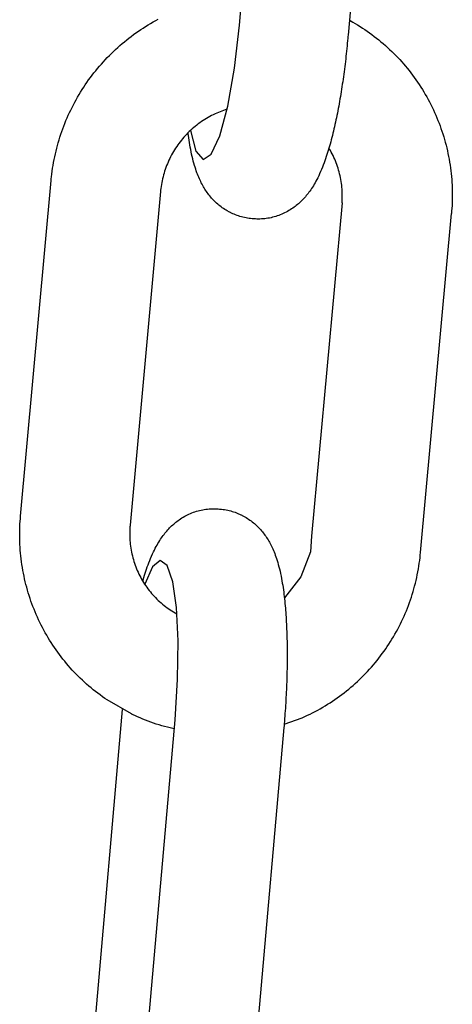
# Model space of a CAD drawing. Extents: x -169 to 7270, y -140 to 2984.
# Tile 417 of 656: x 1797.549 to 1798.012, y 980.462 to 981.517. Entities that reach past the tile are written whole.
import ezdxf

# ---------------------------------------------------------------- set-up
doc = ezdxf.new("R2010")
doc.units = 0
doc.header["$MEASUREMENT"] = 0
doc.layers.add('SPILL-BUCKET', color=1, linetype='CONTINUOUS')

msp = doc.modelspace()

# ---------------------------------------------------------------- linework, layer by layer
at = {"layer": 'SPILL-BUCKET', "color": 1, "linetype": 'Continuous'}
for p, q in [((1797.78388, 981.51121), (1797.81518, 981.86866)), ((1797.93166, 981.86036), (1797.90013, 981.50043)), ((1797.69417, 981.5162), (1797.6969, 981.51769)), ((1797.90156, 981.51657), (1797.90239, 981.51611)), ((1797.67563, 981.50474), (1797.67821, 981.50649)), ((1797.67821, 981.50649), (1797.68081, 981.50821)), ((1797.68081, 981.50821), (1797.68344, 981.50988)), ((1797.68344, 981.50988), (1797.68609, 981.51152)), ((1797.68609, 981.51152), (1797.68876, 981.51312)), ((1797.68876, 981.51312), (1797.69145, 981.51468)), ((1797.69145, 981.51468), (1797.69417, 981.5162)), ((1797.77856, 981.465), (1797.78388, 981.51121)), ((1797.90239, 981.51611), (1797.90507, 981.51459)), ((1797.90507, 981.51459), (1797.90773, 981.51304)), ((1797.90773, 981.51304), (1797.91037, 981.51145)), ((1797.91037, 981.51145), (1797.91299, 981.50982)), ((1797.91299, 981.50982), (1797.91558, 981.50815)), ((1797.91558, 981.50815), (1797.91814, 981.50645)), ((1797.91814, 981.50645), (1797.92068, 981.5047)), ((1797.66071, 981.49346), (1797.66313, 981.49543)), ((1797.66313, 981.49543), (1797.66558, 981.49736)), ((1797.66558, 981.49736), (1797.66805, 981.49926)), ((1797.66805, 981.49926), (1797.67055, 981.50112)), ((1797.67055, 981.50112), (1797.67308, 981.50295)), ((1797.67308, 981.50295), (1797.67563, 981.50474)), ((1797.89987, 981.49746), (1797.89961, 981.49464)), ((1797.9, 981.49894), (1797.89987, 981.49746)), ((1797.90013, 981.50043), (1797.9, 981.49894)), ((1797.92068, 981.5047), (1797.9232, 981.50292)), ((1797.9232, 981.50292), (1797.92569, 981.5011)), ((1797.92569, 981.5011), (1797.92815, 981.49925)), ((1797.92815, 981.49925), (1797.93059, 981.49736)), ((1797.93059, 981.49736), (1797.93299, 981.49544)), ((1797.93299, 981.49544), (1797.93537, 981.49348)), ((1797.64905, 981.4831), (1797.65132, 981.48524)), ((1797.65132, 981.48524), (1797.65363, 981.48734)), ((1797.65363, 981.48734), (1797.65596, 981.48942)), ((1797.65596, 981.48942), (1797.65832, 981.49146)), ((1797.65832, 981.49146), (1797.66071, 981.49346)), ((1797.89878, 981.48622), (1797.89849, 981.48342)), ((1797.89907, 981.48902), (1797.89878, 981.48622)), ((1797.89934, 981.49183), (1797.89907, 981.48902)), ((1797.89961, 981.49464), (1797.89934, 981.49183)), ((1797.93537, 981.49348), (1797.93772, 981.49148)), ((1797.93772, 981.49148), (1797.94005, 981.48945)), ((1797.94005, 981.48945), (1797.94234, 981.48739)), ((1797.94234, 981.48739), (1797.9446, 981.48529)), ((1797.9446, 981.48529), (1797.94683, 981.48316)), ((1797.63815, 981.47192), (1797.64027, 981.47422)), ((1797.64027, 981.47422), (1797.64242, 981.47649)), ((1797.64242, 981.47649), (1797.6446, 981.47872)), ((1797.6446, 981.47872), (1797.64681, 981.48093)), ((1797.64681, 981.48093), (1797.64905, 981.4831)), ((1797.89757, 981.47508), (1797.89724, 981.47231)), ((1797.89788, 981.47785), (1797.89757, 981.47508)), ((1797.89819, 981.48063), (1797.89788, 981.47785)), ((1797.89849, 981.48342), (1797.89819, 981.48063)), ((1797.94683, 981.48316), (1797.94903, 981.481)), ((1797.94903, 981.481), (1797.9512, 981.47881)), ((1797.9512, 981.47881), (1797.95334, 981.47658)), ((1797.95334, 981.47658), (1797.95544, 981.47432)), ((1797.95544, 981.47432), (1797.95751, 981.47203)), ((1797.63002, 981.46243), (1797.632, 981.46485)), ((1797.632, 981.46485), (1797.63402, 981.46724)), ((1797.63402, 981.46724), (1797.63607, 981.4696)), ((1797.63607, 981.4696), (1797.63815, 981.47192)), ((1797.77128, 981.42425), (1797.77856, 981.465)), ((1797.89623, 981.46407), (1797.89587, 981.46134)), ((1797.89657, 981.46681), (1797.89623, 981.46407)), ((1797.89691, 981.46955), (1797.89657, 981.46681)), ((1797.89724, 981.47231), (1797.89691, 981.46955)), ((1797.95751, 981.47203), (1797.95955, 981.46971)), ((1797.95955, 981.46971), (1797.96155, 981.46737)), ((1797.96155, 981.46737), (1797.96353, 981.46499)), ((1797.96353, 981.46499), (1797.96546, 981.46258)), ((1797.62244, 981.45249), (1797.62428, 981.45502)), ((1797.62428, 981.45502), (1797.62616, 981.45752)), ((1797.62616, 981.45752), (1797.62807, 981.45999)), ((1797.62807, 981.45999), (1797.63002, 981.46243)), ((1797.89476, 981.45323), (1797.89438, 981.45055)), ((1797.89514, 981.45592), (1797.89476, 981.45323)), ((1797.89551, 981.45863), (1797.89514, 981.45592)), ((1797.89587, 981.46134), (1797.89551, 981.45863)), ((1797.96546, 981.46258), (1797.96736, 981.46015)), ((1797.96736, 981.46015), (1797.96923, 981.45769)), ((1797.96923, 981.45769), (1797.97106, 981.4552)), ((1797.97106, 981.4552), (1797.97285, 981.45268)), ((1797.61544, 981.44213), (1797.61714, 981.44476)), ((1797.61714, 981.44476), (1797.61887, 981.44736)), ((1797.61887, 981.44736), (1797.62064, 981.44994)), ((1797.62064, 981.44994), (1797.62244, 981.45249)), ((1797.89318, 981.44259), (1797.89276, 981.43996)), ((1797.89358, 981.44523), (1797.89318, 981.44259)), ((1797.89399, 981.44788), (1797.89358, 981.44523)), ((1797.89438, 981.45055), (1797.89399, 981.44788)), ((1797.97285, 981.45268), (1797.97461, 981.45014)), ((1797.97461, 981.45014), (1797.97633, 981.44757)), ((1797.97633, 981.44757), (1797.97801, 981.44497)), ((1797.97801, 981.44497), (1797.97966, 981.44235)), ((1797.60905, 981.43138), (1797.61059, 981.4341)), ((1797.61059, 981.4341), (1797.61217, 981.4368)), ((1797.61217, 981.4368), (1797.61379, 981.43948)), ((1797.61379, 981.43948), (1797.61544, 981.44213)), ((1797.89147, 981.43217), (1797.89103, 981.4296)), ((1797.89191, 981.43475), (1797.89147, 981.43217)), ((1797.89234, 981.43735), (1797.89191, 981.43475)), ((1797.89276, 981.43996), (1797.89234, 981.43735)), ((1797.97966, 981.44235), (1797.98126, 981.43971)), ((1797.98126, 981.43971), (1797.98283, 981.43704)), ((1797.98283, 981.43704), (1797.98436, 981.43436)), ((1797.98436, 981.43436), (1797.98586, 981.43164)), ((1797.60327, 981.42029), (1797.60466, 981.42309)), ((1797.60466, 981.42309), (1797.60608, 981.42588)), ((1797.60608, 981.42588), (1797.60754, 981.42864)), ((1797.60754, 981.42864), (1797.60905, 981.43138)), ((1797.7705, 981.42137), (1797.76154, 981.41778)), ((1797.76271, 981.39266), (1797.77128, 981.42425)), ((1797.88964, 981.42199), (1797.88917, 981.41948)), ((1797.89011, 981.4245), (1797.88964, 981.42199)), ((1797.89057, 981.42704), (1797.89011, 981.4245)), ((1797.89103, 981.4296), (1797.89057, 981.42704)), ((1797.98586, 981.43164), (1797.98731, 981.42891)), ((1797.98731, 981.42891), (1797.98872, 981.42615)), ((1797.98872, 981.42615), (1797.9901, 981.42338)), ((1797.9901, 981.42338), (1797.99143, 981.42058)), ((1797.59814, 981.40888), (1797.59936, 981.41176)), ((1797.59936, 981.41176), (1797.60063, 981.41462)), ((1797.60063, 981.41462), (1797.60193, 981.41747)), ((1797.60193, 981.41747), (1797.60327, 981.42029)), ((1797.74847, 981.41121), (1797.74669, 981.41011)), ((1797.75028, 981.41226), (1797.74847, 981.41121)), ((1797.75211, 981.41328), (1797.75028, 981.41226)), ((1797.75396, 981.41426), (1797.75211, 981.41328)), ((1797.75583, 981.4152), (1797.75396, 981.41426)), ((1797.75771, 981.4161), (1797.75583, 981.4152)), ((1797.75962, 981.41696), (1797.75771, 981.4161)), ((1797.76154, 981.41778), (1797.75962, 981.41696)), ((1797.88769, 981.41207), (1797.88718, 981.40963)), ((1797.88819, 981.41452), (1797.88769, 981.41207)), ((1797.88868, 981.417), (1797.88819, 981.41452)), ((1797.88917, 981.41948), (1797.88868, 981.417)), ((1797.99143, 981.42058), (1797.99272, 981.41777)), ((1797.99272, 981.41777), (1797.99397, 981.41493)), ((1797.99397, 981.41493), (1797.99518, 981.41208)), ((1797.99518, 981.41208), (1797.99635, 981.4092)), ((1797.59473, 981.40015), (1797.59583, 981.40308)), ((1797.59583, 981.40308), (1797.59696, 981.40599)), ((1797.59696, 981.40599), (1797.59814, 981.40888)), ((1797.73486, 981.40143), (1797.73328, 981.40005)), ((1797.73647, 981.40277), (1797.73486, 981.40143)), ((1797.73811, 981.40409), (1797.73647, 981.40277)), ((1797.73978, 981.40536), (1797.73811, 981.40409)), ((1797.74147, 981.4066), (1797.73978, 981.40536)), ((1797.74319, 981.40781), (1797.74147, 981.4066)), ((1797.74493, 981.40898), (1797.74319, 981.40781)), ((1797.74669, 981.41011), (1797.74493, 981.40898)), ((1797.8856, 981.40242), (1797.88505, 981.40004)), ((1797.88613, 981.4048), (1797.8856, 981.40242)), ((1797.88666, 981.40721), (1797.88613, 981.4048)), ((1797.88718, 981.40963), (1797.88666, 981.40721)), ((1797.99635, 981.4092), (1797.99748, 981.40632)), ((1797.99748, 981.40632), (1797.99857, 981.40341)), ((1797.99857, 981.40341), (1797.99961, 981.40049)), ((1797.99961, 981.40049), (1798.00062, 981.39755)), ((1797.59076, 981.38829), (1797.59169, 981.39128)), ((1797.59169, 981.39128), (1797.59266, 981.39425)), ((1797.59266, 981.39425), (1797.59367, 981.3972)), ((1797.59367, 981.3972), (1797.59473, 981.40015)), ((1797.72439, 981.3911), (1797.72302, 981.38951)), ((1797.72579, 981.39267), (1797.72439, 981.3911)), ((1797.72723, 981.39421), (1797.72579, 981.39267)), ((1797.7287, 981.39571), (1797.72723, 981.39421)), ((1797.73019, 981.39719), (1797.7287, 981.39571)), ((1797.729, 981.39525), (1797.72892, 981.39593)), ((1797.72931, 981.39281), (1797.729, 981.39525)), ((1797.72964, 981.3904), (1797.72931, 981.39281)), ((1797.72999, 981.38794), (1797.72964, 981.3904)), ((1797.73172, 981.39864), (1797.73019, 981.39719)), ((1797.73138, 981.39824), (1797.73722, 981.37605)), ((1797.73328, 981.40005), (1797.73172, 981.39864)), ((1797.75363, 981.37312), (1797.76271, 981.39266)), ((1797.88277, 981.3907), (1797.88217, 981.3884)), ((1797.88336, 981.39302), (1797.88277, 981.3907)), ((1797.88393, 981.39534), (1797.88336, 981.39302)), ((1797.8845, 981.39769), (1797.88393, 981.39534)), ((1797.88505, 981.40004), (1797.8845, 981.39769)), ((1798.00062, 981.39755), (1798.00158, 981.3946)), ((1798.00158, 981.3946), (1798.0025, 981.39164)), ((1798.0025, 981.39164), (1798.00337, 981.38866)), ((1797.58748, 981.37623), (1797.58824, 981.37926)), ((1797.58824, 981.37926), (1797.58904, 981.38228)), ((1797.58904, 981.38228), (1797.58988, 981.38529)), ((1797.58988, 981.38529), (1797.59076, 981.38829)), ((1797.71549, 981.37936), (1797.71436, 981.37758)), ((1797.71666, 981.38111), (1797.71549, 981.37936)), ((1797.71786, 981.38284), (1797.71666, 981.38111)), ((1797.7191, 981.38455), (1797.71786, 981.38284)), ((1797.72037, 981.38623), (1797.7191, 981.38455)), ((1797.72168, 981.38788), (1797.72037, 981.38623)), ((1797.72302, 981.38951), (1797.72168, 981.38788)), ((1797.73036, 981.38552), (1797.72999, 981.38794)), ((1797.73076, 981.38304), (1797.73036, 981.38552)), ((1797.73119, 981.38059), (1797.73076, 981.38304)), ((1797.73165, 981.37807), (1797.73119, 981.38059)), ((1797.87964, 981.37931), (1797.87896, 981.37705)), ((1797.88029, 981.38156), (1797.87964, 981.37931)), ((1797.88119, 981.37696), (1797.8797, 981.37951)), ((1797.88093, 981.38384), (1797.88029, 981.38156)), ((1797.88155, 981.3861), (1797.88093, 981.38384)), ((1797.88217, 981.3884), (1797.88155, 981.3861)), ((1798.00337, 981.38866), (1798.0042, 981.38567)), ((1798.0042, 981.38567), (1798.00499, 981.38266)), ((1798.00499, 981.38266), (1798.00574, 981.37964)), ((1798.00574, 981.37964), (1798.00644, 981.37662)), ((1797.58548, 981.36708), (1797.5861, 981.37014)), ((1797.5861, 981.37014), (1797.58677, 981.37319)), ((1797.58677, 981.37319), (1797.58748, 981.37623)), ((1797.71021, 981.37025), (1797.70927, 981.36836)), ((1797.7112, 981.37211), (1797.71021, 981.37025)), ((1797.71221, 981.37396), (1797.7112, 981.37211)), ((1797.71327, 981.37578), (1797.71221, 981.37396)), ((1797.71436, 981.37758), (1797.71327, 981.37578)), ((1797.73213, 981.37557), (1797.73165, 981.37807)), ((1797.73266, 981.37302), (1797.73213, 981.37557)), ((1797.73322, 981.3705), (1797.73266, 981.37302)), ((1797.73381, 981.36801), (1797.73322, 981.3705)), ((1797.73722, 981.37605), (1797.74487, 981.36741)), ((1797.74487, 981.36741), (1797.75363, 981.37312)), ((1797.87682, 981.37032), (1797.87605, 981.36805)), ((1797.87755, 981.37255), (1797.87682, 981.37032)), ((1797.87827, 981.37481), (1797.87755, 981.37255)), ((1797.87896, 981.37705), (1797.87827, 981.37481)), ((1797.8822, 981.37514), (1797.88119, 981.37696)), ((1797.88316, 981.37331), (1797.8822, 981.37514)), ((1797.88408, 981.37145), (1797.88316, 981.37331)), ((1797.88496, 981.36957), (1797.88408, 981.37145)), ((1797.88581, 981.36768), (1797.88496, 981.36957)), ((1798.00644, 981.37662), (1798.0071, 981.37358)), ((1798.0071, 981.37358), (1798.00771, 981.37053)), ((1798.00771, 981.37053), (1798.00829, 981.36748)), ((1797.58387, 981.35785), (1797.58436, 981.36093)), ((1797.58436, 981.36093), (1797.5849, 981.36401)), ((1797.5849, 981.36401), (1797.58548, 981.36708)), ((1797.70515, 981.35867), (1797.70445, 981.35668)), ((1797.7059, 981.36064), (1797.70515, 981.35867)), ((1797.70668, 981.3626), (1797.7059, 981.36064)), ((1797.7075, 981.36453), (1797.70668, 981.3626)), ((1797.70837, 981.36646), (1797.7075, 981.36453)), ((1797.70927, 981.36836), (1797.70837, 981.36646)), ((1797.73443, 981.36555), (1797.73381, 981.36801)), ((1797.73505, 981.36326), (1797.73443, 981.36555)), ((1797.7357, 981.36098), (1797.73505, 981.36326)), ((1797.73633, 981.35891), (1797.7357, 981.36098)), ((1797.73699, 981.35685), (1797.73633, 981.35891)), ((1797.87267, 981.35891), (1797.87173, 981.35661)), ((1797.87359, 981.36125), (1797.87267, 981.35891)), ((1797.87444, 981.36351), (1797.87359, 981.36125)), ((1797.87527, 981.36581), (1797.87444, 981.36351)), ((1797.87605, 981.36805), (1797.87527, 981.36581)), ((1797.88661, 981.36576), (1797.88581, 981.36768)), ((1797.88737, 981.36382), (1797.88661, 981.36576)), ((1797.8881, 981.36188), (1797.88737, 981.36382)), ((1797.88878, 981.35991), (1797.8881, 981.36188)), ((1797.88942, 981.35793), (1797.88878, 981.35991)), ((1798.00829, 981.36748), (1798.00881, 981.36441)), ((1798.00881, 981.36441), (1798.0093, 981.36134)), ((1798.0093, 981.36134), (1798.00974, 981.35826)), ((1798.00974, 981.35826), (1798.01013, 981.35517)), ((1797.58246, 981.34666), (1797.58266, 981.34856)), ((1797.58266, 981.34856), (1797.58302, 981.35166)), ((1797.58302, 981.35166), (1797.58342, 981.35476)), ((1797.58342, 981.35476), (1797.58387, 981.35785)), ((1797.70205, 981.34862), (1797.70155, 981.34657)), ((1797.70258, 981.35065), (1797.70205, 981.34862)), ((1797.70316, 981.35267), (1797.70258, 981.35065)), ((1797.70379, 981.35468), (1797.70316, 981.35267)), ((1797.70445, 981.35668), (1797.70379, 981.35468)), ((1797.73762, 981.35499), (1797.73699, 981.35685)), ((1797.73829, 981.35312), (1797.73762, 981.35499)), ((1797.73893, 981.35142), (1797.73829, 981.35312)), ((1797.73961, 981.34971), (1797.73893, 981.35142)), ((1797.74026, 981.34813), (1797.73961, 981.34971)), ((1797.74095, 981.34654), (1797.74026, 981.34813)), ((1797.8677, 981.34772), (1797.86675, 981.34585)), ((1797.8687, 981.34979), (1797.8677, 981.34772)), ((1797.86967, 981.35187), (1797.8687, 981.34979)), ((1797.87072, 981.35423), (1797.86967, 981.35187)), ((1797.87173, 981.35661), (1797.87072, 981.35423)), ((1797.89002, 981.35593), (1797.88942, 981.35793)), ((1797.89057, 981.35393), (1797.89002, 981.35593)), ((1797.89109, 981.35191), (1797.89057, 981.35393)), ((1797.89156, 981.34988), (1797.89109, 981.35191)), ((1797.89199, 981.34784), (1797.89156, 981.34988)), ((1797.89238, 981.34578), (1797.89199, 981.34784)), ((1798.01013, 981.35517), (1798.01048, 981.35208)), ((1798.01048, 981.35208), (1798.01079, 981.34898)), ((1798.01079, 981.34898), (1798.01105, 981.34588)), ((1797.54953, 980.98481), (1797.58228, 981.34476)), ((1797.58228, 981.34476), (1797.58246, 981.34666)), ((1797.69999, 981.33831), (1797.69971, 981.33623)), ((1797.70032, 981.34038), (1797.69999, 981.33831)), ((1797.70069, 981.34245), (1797.70032, 981.34038)), ((1797.7011, 981.34451), (1797.70069, 981.34245)), ((1797.70155, 981.34657), (1797.7011, 981.34451)), ((1797.74163, 981.34506), (1797.74095, 981.34654)), ((1797.74234, 981.34357), (1797.74163, 981.34506)), ((1797.74304, 981.34217), (1797.74234, 981.34357)), ((1797.74378, 981.34076), (1797.74304, 981.34217)), ((1797.74451, 981.33941), (1797.74378, 981.34076)), ((1797.74528, 981.33806), (1797.74451, 981.33941)), ((1797.74605, 981.33676), (1797.74528, 981.33806)), ((1797.86202, 981.33759), (1797.86111, 981.33618)), ((1797.86297, 981.33912), (1797.86202, 981.33759)), ((1797.86388, 981.34064), (1797.86297, 981.33912)), ((1797.86484, 981.34232), (1797.86388, 981.34064)), ((1797.86577, 981.34399), (1797.86484, 981.34232)), ((1797.86675, 981.34585), (1797.86577, 981.34399)), ((1797.89272, 981.34372), (1797.89238, 981.34578)), ((1797.89302, 981.34166), (1797.89272, 981.34372)), ((1797.89328, 981.33958), (1797.89302, 981.34166)), ((1797.8935, 981.3375), (1797.89328, 981.33958)), ((1797.89367, 981.33542), (1797.8935, 981.3375)), ((1798.01105, 981.34588), (1798.01127, 981.34277)), ((1798.01127, 981.34277), (1798.01144, 981.33966)), ((1798.01144, 981.33966), (1798.01157, 981.33654)), ((1797.69933, 981.33278), (1797.66681, 980.97531)), ((1797.69951, 981.3345), (1797.69933, 981.33278)), ((1797.69971, 981.33623), (1797.69951, 981.3345)), ((1797.74685, 981.33547), (1797.74605, 981.33676)), ((1797.74767, 981.33421), (1797.74685, 981.33547)), ((1797.74851, 981.33295), (1797.74767, 981.33421)), ((1797.74937, 981.33173), (1797.74851, 981.33295)), ((1797.75026, 981.33052), (1797.74937, 981.33173)), ((1797.75117, 981.32933), (1797.75026, 981.33052)), ((1797.75211, 981.32815), (1797.75117, 981.32933)), ((1797.75307, 981.327), (1797.75211, 981.32815)), ((1797.75406, 981.32585), (1797.75307, 981.327)), ((1797.85441, 981.3273), (1797.85342, 981.32617)), ((1797.85541, 981.32848), (1797.85441, 981.3273)), ((1797.85637, 981.32966), (1797.85541, 981.32848)), ((1797.85735, 981.3309), (1797.85637, 981.32966)), ((1797.85828, 981.33214), (1797.85735, 981.3309)), ((1797.85924, 981.33346), (1797.85828, 981.33214)), ((1797.86016, 981.33478), (1797.85924, 981.33346)), ((1797.86111, 981.33618), (1797.86016, 981.33478)), ((1797.8938, 981.33333), (1797.89367, 981.33542)), ((1797.89388, 981.33123), (1797.8938, 981.33333)), ((1797.89393, 981.32914), (1797.89388, 981.33123)), ((1797.89388, 981.32495), (1797.89392, 981.32705)), ((1797.89392, 981.32705), (1797.89393, 981.32914)), ((1798.01157, 981.33654), (1798.01165, 981.33343)), ((1798.01168, 981.3272), (1798.01163, 981.32408)), ((1798.01165, 981.33343), (1798.01169, 981.33031)), ((1798.01169, 981.33031), (1798.01168, 981.3272)), ((1797.75508, 981.32473), (1797.75406, 981.32585)), ((1797.75613, 981.32362), (1797.75508, 981.32473)), ((1797.7572, 981.32254), (1797.75613, 981.32362)), ((1797.7583, 981.32147), (1797.7572, 981.32254)), ((1797.75943, 981.32043), (1797.7583, 981.32147)), ((1797.7606, 981.3194), (1797.75943, 981.32043)), ((1797.76178, 981.3184), (1797.7606, 981.3194)), ((1797.763, 981.31743), (1797.76178, 981.3184)), ((1797.76425, 981.31647), (1797.763, 981.31743)), ((1797.76552, 981.31555), (1797.76425, 981.31647)), ((1797.8423, 981.31606), (1797.84106, 981.31518)), ((1797.84351, 981.31697), (1797.8423, 981.31606)), ((1797.8447, 981.3179), (1797.84351, 981.31697)), ((1797.84586, 981.31885), (1797.8447, 981.3179)), ((1797.84701, 981.31983), (1797.84586, 981.31885)), ((1797.84812, 981.32083), (1797.84701, 981.31983)), ((1797.84923, 981.32186), (1797.84812, 981.32083)), ((1797.8503, 981.32289), (1797.84923, 981.32186)), ((1797.85136, 981.32397), (1797.8503, 981.32289)), ((1797.85239, 981.32505), (1797.85136, 981.32397)), ((1797.85342, 981.32617), (1797.85239, 981.32505)), ((1797.89366, 981.32076), (1797.86114, 980.96329)), ((1797.89366, 981.32076), (1797.89379, 981.32285)), ((1797.89379, 981.32285), (1797.89388, 981.32495)), ((1798.01139, 981.31784), (1798.01121, 981.31473)), ((1798.01153, 981.32096), (1798.01139, 981.31784)), ((1798.01163, 981.32408), (1798.01153, 981.32096)), ((1797.76682, 981.31465), (1797.76552, 981.31555)), ((1797.76815, 981.31378), (1797.76682, 981.31465)), ((1797.7695, 981.31293), (1797.76815, 981.31378)), ((1797.77088, 981.31212), (1797.7695, 981.31293)), ((1797.77313, 981.3109), (1797.77088, 981.31212)), ((1797.77369, 981.31061), (1797.77341, 981.31075)), ((1797.77411, 981.3104), (1797.77369, 981.31061)), ((1797.7747, 981.3101), (1797.77411, 981.3104)), ((1797.7753, 981.30981), (1797.7747, 981.3101)), ((1797.77677, 981.30912), (1797.7753, 981.30981)), ((1797.77827, 981.30847), (1797.77677, 981.30912)), ((1797.77978, 981.30786), (1797.77827, 981.30847)), ((1797.78131, 981.30728), (1797.77978, 981.30786)), ((1797.78287, 981.30674), (1797.78131, 981.30728)), ((1797.78444, 981.30624), (1797.78287, 981.30674)), ((1797.78603, 981.30578), (1797.78444, 981.30624)), ((1797.78763, 981.30537), (1797.78603, 981.30578)), ((1797.78925, 981.30499), (1797.78763, 981.30537)), ((1797.81933, 981.30527), (1797.81765, 981.30488)), ((1797.821, 981.3057), (1797.81933, 981.30527)), ((1797.82265, 981.30618), (1797.821, 981.3057)), ((1797.82429, 981.30671), (1797.82265, 981.30618)), ((1797.82591, 981.30728), (1797.82429, 981.30671)), ((1797.82753, 981.30789), (1797.82591, 981.30728)), ((1797.82912, 981.30854), (1797.82753, 981.30789)), ((1797.83069, 981.30924), (1797.82912, 981.30854)), ((1797.83224, 981.30998), (1797.83069, 981.30924)), ((1797.83378, 981.31075), (1797.83224, 981.30998)), ((1797.83528, 981.31156), (1797.83378, 981.31075)), ((1797.83677, 981.31242), (1797.83528, 981.31156)), ((1797.83823, 981.3133), (1797.83677, 981.31242)), ((1797.83966, 981.31423), (1797.83823, 981.3133)), ((1797.84106, 981.31518), (1797.83966, 981.31423)), ((1797.97771, 980.94586), (1798.0108, 981.30948)), ((1798.01102, 981.3121), (1798.0108, 981.30948)), ((1798.01121, 981.31473), (1798.01102, 981.3121)), ((1797.79089, 981.30465), (1797.78925, 981.30499)), ((1797.79253, 981.30436), (1797.79089, 981.30465)), ((1797.79419, 981.30411), (1797.79253, 981.30436)), ((1797.79586, 981.3039), (1797.79419, 981.30411)), ((1797.79753, 981.30375), (1797.79586, 981.3039)), ((1797.79779, 981.30373), (1797.79753, 981.30375)), ((1797.79804, 981.30372), (1797.79779, 981.30373)), ((1797.79951, 981.3036), (1797.79804, 981.3037)), ((1797.80095, 981.30351), (1797.79951, 981.30361)), ((1797.80238, 981.30345), (1797.80095, 981.30351)), ((1797.80408, 981.30342), (1797.80238, 981.30345)), ((1797.80578, 981.30344), (1797.80408, 981.30342)), ((1797.80748, 981.30351), (1797.80578, 981.30344)), ((1797.80918, 981.30362), (1797.80748, 981.30351)), ((1797.81088, 981.30378), (1797.80918, 981.30362)), ((1797.81258, 981.30398), (1797.81088, 981.30378)), ((1797.81428, 981.30424), (1797.81258, 981.30398)), ((1797.81597, 981.30453), (1797.81428, 981.30424)), ((1797.81765, 981.30488), (1797.81597, 981.30453)), ((1797.73298, 980.98839), (1797.73459, 980.989)), ((1797.73459, 980.989), (1797.73622, 980.98957)), ((1797.73622, 980.98957), (1797.73786, 980.9901)), ((1797.73786, 980.9901), (1797.73951, 980.99058)), ((1797.73951, 980.99058), (1797.74118, 980.99101)), ((1797.74118, 980.99101), (1797.74285, 980.9914)), ((1797.74285, 980.9914), (1797.74454, 980.99175)), ((1797.74454, 980.99175), (1797.74623, 980.99204)), ((1797.74623, 980.99204), (1797.74793, 980.9923)), ((1797.74793, 980.9923), (1797.74962, 980.9925)), ((1797.74962, 980.9925), (1797.75133, 980.99266)), ((1797.75133, 980.99266), (1797.75303, 980.99277)), ((1797.75303, 980.99277), (1797.75473, 980.99284)), ((1797.75473, 980.99284), (1797.75643, 980.99286)), ((1797.75643, 980.99286), (1797.75813, 980.99283)), ((1797.75813, 980.99283), (1797.75956, 980.99277)), ((1797.75956, 980.99277), (1797.761, 980.99267)), ((1797.761, 980.99268), (1797.76247, 980.99257)), ((1797.76247, 980.99256), (1797.76272, 980.99255)), ((1797.76272, 980.99255), (1797.76297, 980.99254)), ((1797.76297, 980.99254), (1797.76465, 980.99239)), ((1797.76465, 980.99239), (1797.76632, 980.99217)), ((1797.76632, 980.99217), (1797.76797, 980.99192)), ((1797.76797, 980.99192), (1797.76962, 980.99163)), ((1797.76962, 980.99163), (1797.77125, 980.99129)), ((1797.77125, 980.99129), (1797.77288, 980.99091)), ((1797.77288, 980.99091), (1797.77448, 980.99049)), ((1797.77448, 980.99049), (1797.77607, 980.99004)), ((1797.77607, 980.99004), (1797.77764, 980.98954)), ((1797.77764, 980.98954), (1797.77919, 980.989)), ((1797.77919, 980.989), (1797.78073, 980.98842)), ((1797.54893, 980.97645), (1797.54912, 980.97956)), ((1797.54912, 980.97956), (1797.54931, 980.98219)), ((1797.54931, 980.98219), (1797.54953, 980.98481)), ((1797.71465, 980.97743), (1797.71581, 980.97838)), ((1797.71581, 980.97838), (1797.717, 980.97931)), ((1797.717, 980.97931), (1797.71821, 980.98022)), ((1797.71821, 980.98022), (1797.71945, 980.9811)), ((1797.71945, 980.9811), (1797.72085, 980.98205)), ((1797.72085, 980.98205), (1797.72228, 980.98298)), ((1797.72228, 980.98298), (1797.72374, 980.98386)), ((1797.72374, 980.98386), (1797.72522, 980.98472)), ((1797.72522, 980.98472), (1797.72673, 980.98553)), ((1797.72673, 980.98553), (1797.72826, 980.98631)), ((1797.72826, 980.98631), (1797.72981, 980.98704)), ((1797.72981, 980.98704), (1797.73139, 980.98774)), ((1797.73139, 980.98774), (1797.73298, 980.98839)), ((1797.78073, 980.98842), (1797.78224, 980.98781)), ((1797.78224, 980.98781), (1797.78466, 980.98673)), ((1797.78466, 980.98673), (1797.78521, 980.98647)), ((1797.78521, 980.98647), (1797.7858, 980.98618)), ((1797.7858, 980.98618), (1797.7864, 980.98588)), ((1797.7864, 980.98588), (1797.78682, 980.98567)), ((1797.78682, 980.98567), (1797.78823, 980.98493)), ((1797.78823, 980.98493), (1797.78962, 980.98416)), ((1797.78962, 980.98416), (1797.791, 980.98335)), ((1797.791, 980.98335), (1797.79236, 980.9825)), ((1797.79236, 980.9825), (1797.79369, 980.98163)), ((1797.79369, 980.98163), (1797.79499, 980.98073)), ((1797.79499, 980.98073), (1797.79626, 980.97981)), ((1797.79626, 980.97981), (1797.79751, 980.97885)), ((1797.79751, 980.97885), (1797.79872, 980.97787)), ((1797.54865, 980.9671), (1797.5487, 980.97022)), ((1797.5487, 980.97022), (1797.54879, 980.97333)), ((1797.54879, 980.97333), (1797.54893, 980.97645)), ((1797.66645, 980.96934), (1797.6664, 980.96725)), ((1797.66654, 980.97144), (1797.66645, 980.96934)), ((1797.66667, 980.97354), (1797.66654, 980.97144)), ((1797.66674, 980.97442), (1797.66667, 980.97354)), ((1797.66681, 980.97531), (1797.66674, 980.97442)), ((1797.70413, 980.96662), (1797.7051, 980.9678)), ((1797.7051, 980.9678), (1797.70609, 980.96898)), ((1797.70609, 980.96898), (1797.70709, 980.97011)), ((1797.70709, 980.97011), (1797.70812, 980.97123)), ((1797.70812, 980.97123), (1797.70915, 980.97231)), ((1797.70915, 980.97231), (1797.71021, 980.97339)), ((1797.71021, 980.97339), (1797.71128, 980.97443)), ((1797.71128, 980.97443), (1797.71239, 980.97545)), ((1797.71239, 980.97545), (1797.7135, 980.97645)), ((1797.7135, 980.97645), (1797.71465, 980.97743)), ((1797.79872, 980.97787), (1797.79991, 980.97688)), ((1797.79991, 980.97688), (1797.80107, 980.97585)), ((1797.80107, 980.97585), (1797.8022, 980.97481)), ((1797.8022, 980.97481), (1797.80331, 980.97374)), ((1797.80331, 980.97374), (1797.80438, 980.97266)), ((1797.80438, 980.97266), (1797.80543, 980.97155)), ((1797.80543, 980.97155), (1797.80644, 980.97043)), ((1797.80644, 980.97043), (1797.80744, 980.96929)), ((1797.80744, 980.96929), (1797.8084, 980.96813)), ((1797.8084, 980.96813), (1797.80934, 980.96695)), ((1797.54864, 980.96398), (1797.54865, 980.9671)), ((1797.54868, 980.96086), (1797.54864, 980.96398)), ((1797.54876, 980.95775), (1797.54868, 980.96086)), ((1797.54889, 980.95464), (1797.54876, 980.95775)), ((1797.6664, 980.96725), (1797.6664, 980.96515)), ((1797.6664, 980.96515), (1797.66644, 980.96306)), ((1797.66644, 980.96306), (1797.66653, 980.96097)), ((1797.66653, 980.96097), (1797.66666, 980.95888)), ((1797.66666, 980.95888), (1797.66683, 980.95679)), ((1797.69663, 980.95564), (1797.69754, 980.95716)), ((1797.69754, 980.95716), (1797.69849, 980.95869)), ((1797.69849, 980.95869), (1797.6994, 980.9601)), ((1797.6994, 980.9601), (1797.70035, 980.9615)), ((1797.70035, 980.9615), (1797.70127, 980.96282)), ((1797.70127, 980.96282), (1797.70222, 980.96414)), ((1797.70222, 980.96414), (1797.70316, 980.96538)), ((1797.70316, 980.96538), (1797.70413, 980.96662)), ((1797.80934, 980.96695), (1797.81025, 980.96576)), ((1797.81025, 980.96576), (1797.81114, 980.96455)), ((1797.81114, 980.96455), (1797.812, 980.96333)), ((1797.812, 980.96333), (1797.81284, 980.96207)), ((1797.81284, 980.96207), (1797.81365, 980.96082)), ((1797.81365, 980.96082), (1797.81446, 980.95952)), ((1797.81446, 980.95952), (1797.81523, 980.95822)), ((1797.81523, 980.95822), (1797.816, 980.95687)), ((1797.54906, 980.95153), (1797.54889, 980.95464)), ((1797.54928, 980.94842), (1797.54906, 980.95153)), ((1797.54954, 980.94532), (1797.54928, 980.94842)), ((1797.66683, 980.95679), (1797.66704, 980.95471)), ((1797.66704, 980.95471), (1797.6673, 980.95264)), ((1797.6673, 980.95264), (1797.6676, 980.95057)), ((1797.6676, 980.95057), (1797.66795, 980.94851)), ((1797.66795, 980.94851), (1797.66834, 980.94646)), ((1797.66834, 980.94646), (1797.66877, 980.94442)), ((1797.69084, 980.94441), (1797.69181, 980.94649)), ((1797.69181, 980.94649), (1797.69281, 980.94856)), ((1797.69281, 980.94856), (1797.69376, 980.95043)), ((1797.69376, 980.95043), (1797.69474, 980.95229)), ((1797.69474, 980.95229), (1797.69567, 980.95397)), ((1797.69567, 980.95397), (1797.69663, 980.95564)), ((1797.816, 980.95687), (1797.81673, 980.95552)), ((1797.81673, 980.95552), (1797.81747, 980.95411)), ((1797.81747, 980.95411), (1797.81817, 980.9527)), ((1797.81817, 980.9527), (1797.81888, 980.95122)), ((1797.81888, 980.95122), (1797.81955, 980.94973)), ((1797.81955, 980.94973), (1797.82025, 980.94815)), ((1797.82025, 980.94815), (1797.8209, 980.94657)), ((1797.8209, 980.94657), (1797.82158, 980.94486)), ((1797.85981, 980.94659), (1797.84939, 980.91992)), ((1797.54984, 980.94222), (1797.54954, 980.94532)), ((1797.5502, 980.93912), (1797.54984, 980.94222)), ((1797.55059, 980.93604), (1797.5502, 980.93912)), ((1797.55103, 980.93296), (1797.55059, 980.93604)), ((1797.66877, 980.94442), (1797.66924, 980.94238)), ((1797.66924, 980.94238), (1797.66975, 980.94037)), ((1797.66975, 980.94037), (1797.67031, 980.93836)), ((1797.67031, 980.93836), (1797.67091, 980.93636)), ((1797.67091, 980.93636), (1797.67155, 980.93438)), ((1797.68692, 980.93503), (1797.68784, 980.93737)), ((1797.68784, 980.93737), (1797.68878, 980.93967)), ((1797.68878, 980.93967), (1797.68979, 980.94205)), ((1797.68979, 980.94205), (1797.69084, 980.94441)), ((1797.69898, 980.93752), (1797.69082, 980.93059)), ((1797.70645, 980.93213), (1797.69898, 980.93752)), ((1797.82158, 980.94486), (1797.82222, 980.94316)), ((1797.82222, 980.94316), (1797.82289, 980.94129)), ((1797.82289, 980.94129), (1797.82352, 980.93943)), ((1797.82352, 980.93943), (1797.82418, 980.93737)), ((1797.82418, 980.93737), (1797.82481, 980.9353)), ((1797.97637, 980.93443), (1797.97679, 980.93752)), ((1797.97679, 980.93752), (1797.97717, 980.94062)), ((1797.97717, 980.94062), (1797.97746, 980.94324)), ((1797.97746, 980.94324), (1797.97771, 980.94586)), ((1797.55151, 980.92988), (1797.55103, 980.93296)), ((1797.55204, 980.92682), (1797.55151, 980.92988)), ((1797.55261, 980.92376), (1797.55204, 980.92682)), ((1797.67155, 980.93438), (1797.67223, 980.93242)), ((1797.67223, 980.93242), (1797.67295, 980.93047)), ((1797.67295, 980.93047), (1797.67372, 980.92853)), ((1797.67372, 980.92853), (1797.67452, 980.92662)), ((1797.67452, 980.92662), (1797.67536, 980.92472)), ((1797.69082, 980.93059), (1797.68245, 980.912)), ((1797.68295, 980.92373), (1797.68369, 980.92596)), ((1797.68369, 980.92596), (1797.68445, 980.92823)), ((1797.68445, 980.92823), (1797.68524, 980.93047)), ((1797.68524, 980.93047), (1797.68607, 980.93277)), ((1797.68607, 980.93277), (1797.68692, 980.93503)), ((1797.71237, 980.91443), (1797.70645, 980.93213)), ((1797.82481, 980.9353), (1797.82546, 980.93302)), ((1797.82546, 980.93302), (1797.82608, 980.93073)), ((1797.82608, 980.93073), (1797.8267, 980.92826)), ((1797.8267, 980.92826), (1797.82728, 980.92578)), ((1797.82728, 980.92578), (1797.82784, 980.92326)), ((1797.97483, 980.92521), (1797.97539, 980.92827)), ((1797.97539, 980.92827), (1797.9759, 980.93135)), ((1797.9759, 980.93135), (1797.97637, 980.93443)), ((1797.55323, 980.92071), (1797.55261, 980.92376)), ((1797.55389, 980.91767), (1797.55323, 980.92071)), ((1797.55459, 980.91465), (1797.55389, 980.91767)), ((1797.67536, 980.92472), (1797.67625, 980.92284)), ((1797.67625, 980.92284), (1797.67717, 980.92098)), ((1797.67717, 980.92098), (1797.67813, 980.91915)), ((1797.67813, 980.91915), (1797.67913, 980.91733)), ((1797.67913, 980.91733), (1797.68017, 980.91554)), ((1797.68017, 980.91554), (1797.68125, 980.91377)), ((1797.68017, 980.91554), (1797.68125, 980.91377)), ((1797.68035, 980.91524), (1797.68155, 980.91923)), ((1797.68155, 980.91923), (1797.68224, 980.92147)), ((1797.68224, 980.92147), (1797.68295, 980.92373)), ((1797.82784, 980.92326), (1797.82837, 980.92071)), ((1797.82837, 980.92071), (1797.82886, 980.91821)), ((1797.82886, 980.91821), (1797.82932, 980.91569)), ((1797.82932, 980.91569), (1797.82975, 980.91324)), ((1797.84939, 980.91992), (1797.83195, 980.89722)), ((1797.97217, 980.91303), (1797.9729, 980.91606)), ((1797.9729, 980.91606), (1797.97359, 980.9191)), ((1797.97359, 980.9191), (1797.97423, 980.92215)), ((1797.97423, 980.92215), (1797.97483, 980.92521)), ((1797.55534, 980.91163), (1797.55459, 980.91465)), ((1797.55612, 980.90863), (1797.55534, 980.91163)), ((1797.55696, 980.90564), (1797.55612, 980.90863)), ((1797.55783, 980.90266), (1797.55696, 980.90564)), ((1797.68125, 980.91377), (1797.68236, 980.91202)), ((1797.68125, 980.91377), (1797.68236, 980.91203)), ((1797.68236, 980.91203), (1797.68351, 980.9103)), ((1797.68236, 980.91202), (1797.68351, 980.9103)), ((1797.68351, 980.9103), (1797.6847, 980.90861)), ((1797.6847, 980.90861), (1797.68592, 980.90694)), ((1797.68592, 980.90694), (1797.68718, 980.9053)), ((1797.68718, 980.9053), (1797.68847, 980.90368)), ((1797.71633, 980.88684), (1797.71237, 980.91443)), ((1797.82975, 980.91324), (1797.83015, 980.91076)), ((1797.83015, 980.91076), (1797.83052, 980.90833)), ((1797.83052, 980.90833), (1797.83087, 980.90588)), ((1797.83087, 980.90588), (1797.8312, 980.90347)), ((1797.96972, 980.90402), (1797.97058, 980.90701)), ((1797.97058, 980.90701), (1797.9714, 980.91001)), ((1797.9714, 980.91001), (1797.97217, 980.91303)), ((1797.55875, 980.89969), (1797.55783, 980.90266)), ((1797.55971, 980.89674), (1797.55875, 980.89969)), ((1797.56071, 980.8938), (1797.55971, 980.89674)), ((1797.56176, 980.89088), (1797.56071, 980.8938)), ((1797.68847, 980.90368), (1797.6898, 980.9021)), ((1797.6898, 980.9021), (1797.69116, 980.90055)), ((1797.69116, 980.90055), (1797.69255, 980.89902)), ((1797.69255, 980.89902), (1797.69398, 980.89753)), ((1797.69398, 980.89753), (1797.69543, 980.89606)), ((1797.69543, 980.89606), (1797.69692, 980.89464)), ((1797.69692, 980.89464), (1797.69844, 980.89324)), ((1797.8312, 980.90347), (1797.83151, 980.90103)), ((1797.83151, 980.90103), (1797.8318, 980.89862)), ((1797.8318, 980.89862), (1797.83207, 980.89619)), ((1797.83207, 980.89619), (1797.83233, 980.89377)), ((1797.83233, 980.89377), (1797.83257, 980.89132)), ((1797.96585, 980.89219), (1797.96688, 980.89512)), ((1797.96688, 980.89512), (1797.96787, 980.89807)), ((1797.96787, 980.89807), (1797.96882, 980.90104)), ((1797.96882, 980.90104), (1797.96972, 980.90402)), ((1797.56284, 980.88798), (1797.56176, 980.89088)), ((1797.56397, 980.88509), (1797.56284, 980.88798)), ((1797.56514, 980.88222), (1797.56397, 980.88509)), ((1797.69844, 980.89324), (1797.69999, 980.89187)), ((1797.69999, 980.89187), (1797.70157, 980.89054)), ((1797.70157, 980.89054), (1797.70317, 980.88925)), ((1797.70317, 980.88925), (1797.70481, 980.88799)), ((1797.70481, 980.88799), (1797.70646, 980.88677)), ((1797.70646, 980.88677), (1797.70815, 980.88558)), ((1797.70815, 980.88558), (1797.70986, 980.88443)), ((1797.70986, 980.88443), (1797.7116, 980.88332)), ((1797.7116, 980.88332), (1797.71336, 980.88225)), ((1797.71814, 980.85109), (1797.71633, 980.88684)), ((1797.83257, 980.89132), (1797.8328, 980.88889)), ((1797.8328, 980.88889), (1797.83302, 980.88643)), ((1797.83302, 980.88643), (1797.83322, 980.88398)), ((1797.83322, 980.88398), (1797.83341, 980.8815)), ((1797.96131, 980.88061), (1797.96251, 980.88348)), ((1797.96251, 980.88348), (1797.96367, 980.88636)), ((1797.96367, 980.88636), (1797.96478, 980.88927)), ((1797.96478, 980.88927), (1797.96585, 980.89219)), ((1797.56635, 980.87936), (1797.56514, 980.88222)), ((1797.56761, 980.87653), (1797.56635, 980.87936)), ((1797.5689, 980.87371), (1797.56761, 980.87653)), ((1797.57023, 980.87092), (1797.5689, 980.87371)), ((1797.71336, 980.88225), (1797.71666, 980.88034)), ((1797.83334, 980.88244), (1797.83341, 980.8815)), ((1797.83341, 980.8815), (1797.83358, 980.87902)), ((1797.83358, 980.87902), (1797.83375, 980.87652)), ((1797.83375, 980.87652), (1797.8339, 980.87402)), ((1797.8339, 980.87402), (1797.83404, 980.8715)), ((1797.95748, 980.87211), (1797.9588, 980.87492)), ((1797.9588, 980.87492), (1797.96008, 980.87776)), ((1797.96008, 980.87776), (1797.96131, 980.88061)), ((1797.57161, 980.86814), (1797.57023, 980.87092)), ((1797.57302, 980.86538), (1797.57161, 980.86814)), ((1797.57447, 980.86265), (1797.57302, 980.86538)), ((1797.57596, 980.85994), (1797.57447, 980.86265)), ((1797.83404, 980.8715), (1797.83417, 980.86897)), ((1797.83417, 980.86897), (1797.83429, 980.86642)), ((1797.83429, 980.86642), (1797.8344, 980.86386)), ((1797.8344, 980.86386), (1797.8345, 980.86129)), ((1797.95181, 980.86107), (1797.95329, 980.8638)), ((1797.95329, 980.8638), (1797.95472, 980.86655)), ((1797.95472, 980.86655), (1797.95612, 980.86932)), ((1797.95612, 980.86932), (1797.95748, 980.87211)), ((1797.57749, 980.85725), (1797.57596, 980.85994)), ((1797.57906, 980.85458), (1797.57749, 980.85725)), ((1797.58067, 980.85194), (1797.57906, 980.85458)), ((1797.58232, 980.84932), (1797.58067, 980.85194)), ((1797.8345, 980.86129), (1797.83459, 980.8587)), ((1797.83459, 980.8587), (1797.83466, 980.8561)), ((1797.83466, 980.8561), (1797.83473, 980.85349)), ((1797.83473, 980.85349), (1797.83479, 980.85086)), ((1797.94551, 980.85038), (1797.94714, 980.85301)), ((1797.94714, 980.85301), (1797.94874, 980.85568)), ((1797.94874, 980.85568), (1797.95029, 980.85836)), ((1797.95029, 980.85836), (1797.95181, 980.86107)), ((1797.584, 980.84673), (1797.58232, 980.84932)), ((1797.58572, 980.84416), (1797.584, 980.84673)), ((1797.58748, 980.84162), (1797.58572, 980.84416)), ((1797.58927, 980.8391), (1797.58748, 980.84162)), ((1797.71765, 980.80993), (1797.71814, 980.85109)), ((1797.83479, 980.85086), (1797.83484, 980.84822)), ((1797.83484, 980.84822), (1797.83488, 980.84557)), ((1797.83488, 980.84557), (1797.8349, 980.84291)), ((1797.8349, 980.84291), (1797.83492, 980.84023)), ((1797.93862, 980.84008), (1797.9404, 980.84261)), ((1797.9404, 980.84261), (1797.94214, 980.84517)), ((1797.94214, 980.84517), (1797.94385, 980.84776)), ((1797.94385, 980.84776), (1797.94551, 980.85038)), ((1797.5911, 980.83661), (1797.58927, 980.8391)), ((1797.59296, 980.83415), (1797.5911, 980.83661)), ((1797.59487, 980.83171), (1797.59296, 980.83415)), ((1797.5968, 980.8293), (1797.59487, 980.83171)), ((1797.83492, 980.83213), (1797.8349, 980.82941)), ((1797.83492, 980.84023), (1797.83493, 980.83754)), ((1797.83493, 980.83484), (1797.83492, 980.83213)), ((1797.83493, 980.83754), (1797.83493, 980.83484)), ((1797.93114, 980.8302), (1797.93306, 980.83263)), ((1797.93306, 980.83263), (1797.93495, 980.83508)), ((1797.93495, 980.83508), (1797.9368, 980.83757)), ((1797.9368, 980.83757), (1797.93862, 980.84008)), ((1797.59877, 980.82693), (1797.5968, 980.8293)), ((1797.60078, 980.82458), (1797.59877, 980.82693)), ((1797.60281, 980.82226), (1797.60078, 980.82458)), ((1797.60489, 980.81997), (1797.60281, 980.82226)), ((1797.60699, 980.81771), (1797.60489, 980.81997)), ((1797.83478, 980.82119), (1797.83473, 980.81843)), ((1797.83483, 980.82394), (1797.83478, 980.82119)), ((1797.83487, 980.82668), (1797.83483, 980.82394)), ((1797.8349, 980.82941), (1797.83487, 980.82668)), ((1797.92102, 980.81851), (1797.92311, 980.82079)), ((1797.92311, 980.82079), (1797.92517, 980.82309)), ((1797.92517, 980.82309), (1797.92719, 980.82543)), ((1797.92719, 980.82543), (1797.92918, 980.8278)), ((1797.92918, 980.8278), (1797.93114, 980.8302)), ((1797.60913, 980.81549), (1797.60699, 980.81771)), ((1797.6113, 980.81329), (1797.60913, 980.81549)), ((1797.6135, 980.81113), (1797.6113, 980.81329)), ((1797.61573, 980.809), (1797.6135, 980.81113)), ((1797.71491, 980.76648), (1797.71765, 980.80993)), ((1797.8345, 980.8101), (1797.83441, 980.80731)), ((1797.83458, 980.81288), (1797.8345, 980.8101)), ((1797.83466, 980.81566), (1797.83458, 980.81288)), ((1797.83473, 980.81843), (1797.83466, 980.81566)), ((1797.91008, 980.80759), (1797.91233, 980.80971)), ((1797.91233, 980.80971), (1797.91455, 980.81186)), ((1797.91455, 980.81186), (1797.91674, 980.81404)), ((1797.91674, 980.81404), (1797.91889, 980.81626)), ((1797.91889, 980.81626), (1797.92102, 980.81851)), ((1797.61799, 980.8069), (1797.61573, 980.809)), ((1797.62028, 980.80484), (1797.61799, 980.8069)), ((1797.6226, 980.80281), (1797.62028, 980.80484)), ((1797.62495, 980.80082), (1797.6226, 980.80281)), ((1797.62733, 980.79886), (1797.62495, 980.80082)), ((1797.62974, 980.79693), (1797.62733, 980.79886)), ((1797.83407, 980.7989), (1797.83394, 980.79609)), ((1797.83419, 980.80171), (1797.83407, 980.7989)), ((1797.8343, 980.80451), (1797.83419, 980.80171)), ((1797.83441, 980.80731), (1797.8343, 980.80451)), ((1797.8984, 980.7975), (1797.90079, 980.79945)), ((1797.90079, 980.79945), (1797.90316, 980.80143)), ((1797.90316, 980.80143), (1797.9055, 980.80345)), ((1797.9055, 980.80345), (1797.90781, 980.8055)), ((1797.90781, 980.8055), (1797.91008, 980.80759)), ((1797.63218, 980.79504), (1797.62974, 980.79693)), ((1797.63464, 980.79319), (1797.63218, 980.79504)), ((1797.63713, 980.79137), (1797.63464, 980.79319)), ((1797.63964, 980.78959), (1797.63713, 980.79137)), ((1797.64218, 980.78785), (1797.63964, 980.78959)), ((1797.83366, 980.79045), (1797.8335, 980.78762)), ((1797.83381, 980.79327), (1797.83366, 980.79045)), ((1797.83394, 980.79609), (1797.83381, 980.79327)), ((1797.88346, 980.78657), (1797.88601, 980.7883)), ((1797.88601, 980.7883), (1797.88854, 980.79007)), ((1797.88854, 980.79007), (1797.89104, 980.79187)), ((1797.89104, 980.79187), (1797.89352, 980.79371)), ((1797.89352, 980.79371), (1797.89597, 980.79559)), ((1797.89597, 980.79559), (1797.8984, 980.7975)), ((1797.62841, 980.43086), (1797.65879, 980.77773)), ((1797.66822, 980.77285), (1797.64218, 980.78785)), ((1797.83299, 980.77914), (1797.8328, 980.77631)), ((1797.83317, 980.78197), (1797.83299, 980.77914)), ((1797.83334, 980.7848), (1797.83317, 980.78197)), ((1797.8335, 980.78762), (1797.83334, 980.7848)), ((1797.86763, 980.77699), (1797.87033, 980.77849)), ((1797.87033, 980.77849), (1797.873, 980.78003)), ((1797.873, 980.78003), (1797.87565, 980.78161)), ((1797.87565, 980.78161), (1797.87828, 980.78322)), ((1797.87828, 980.78322), (1797.88088, 980.78488)), ((1797.88088, 980.78488), (1797.88346, 980.78657)), ((1797.6686, 980.77267), (1797.66822, 980.77285)), ((1797.66884, 980.77255), (1797.66859, 980.77267)), ((1797.66905, 980.77245), (1797.66897, 980.77249)), ((1797.66914, 980.77241), (1797.66905, 980.77245)), ((1797.67192, 980.77108), (1797.66914, 980.77241)), ((1797.67473, 980.76982), (1797.67192, 980.77108)), ((1797.67756, 980.76859), (1797.67473, 980.76982)), ((1797.6804, 980.7674), (1797.67756, 980.76859)), ((1797.68326, 980.76625), (1797.6804, 980.7674)), ((1797.83171, 980.76199), (1797.85104, 980.76885)), ((1797.83218, 980.76781), (1797.83196, 980.76498)), ((1797.83239, 980.77064), (1797.83218, 980.76781)), ((1797.8326, 980.77347), (1797.83239, 980.77064)), ((1797.8328, 980.77631), (1797.8326, 980.77347)), ((1797.85104, 980.76885), (1797.85385, 980.7701)), ((1797.85385, 980.7701), (1797.85665, 980.7714)), ((1797.85665, 980.7714), (1797.85942, 980.77274)), ((1797.85942, 980.77274), (1797.86218, 980.77412)), ((1797.86218, 980.77412), (1797.86492, 980.77554)), ((1797.86492, 980.77554), (1797.86763, 980.77699)), ((1797.68613, 980.76515), (1797.68326, 980.76625)), ((1797.68361, 980.40903), (1797.71491, 980.76648)), ((1797.68903, 980.76408), (1797.68613, 980.76515)), ((1797.69193, 980.76306), (1797.68903, 980.76408)), ((1797.69486, 980.76208), (1797.69193, 980.76306)), ((1797.69779, 980.76115), (1797.69486, 980.76208)), ((1797.70074, 980.76025), (1797.69779, 980.76115)), ((1797.7037, 980.7594), (1797.70074, 980.76025)), ((1797.70668, 980.75859), (1797.7037, 980.7594)), ((1797.70967, 980.75783), (1797.70668, 980.75859)), ((1797.71406, 980.75678), (1797.70967, 980.75783)), ((1797.83138, 980.75818), (1797.79986, 980.39825)), ((1797.83156, 980.76017), (1797.83138, 980.75818)), ((1797.83172, 980.76215), (1797.83156, 980.76017)), ((1797.83196, 980.76498), (1797.83172, 980.76215))]:
    msp.add_line(p, q, dxfattribs=at)
at = {"layer": 'SPILL-BUCKET', "color": 1}
msp.add_line((1797.86114, 980.96329), (1797.85981, 980.94659), dxfattribs=at)

doc.saveas('drawing.dxf')
